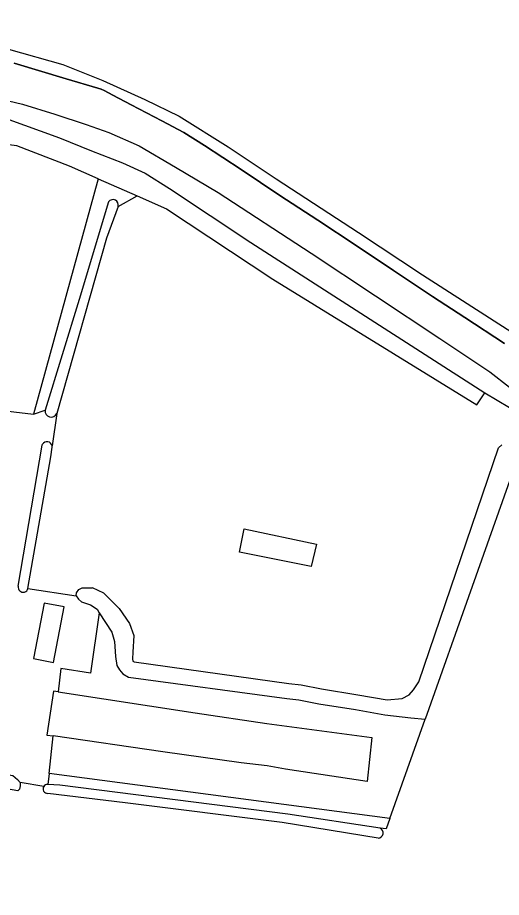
# Model space of a CAD drawing. Extents: x 140000 to 143000, y 403500 to 406000.
# Drawn here: x 141544.3 to 141630.1, y 405339.5 to 405495.3 of the extents above; entities that cross this region are included whole.
import ezdxf

# ---------------------------------------------------------------- set-up
doc = ezdxf.new("R2010")
doc.units = 0
for name, color, linetype in [('gg-afsc-muur', 7, 'Continuous'), ('gg-bbg-overig bouwwerk', 7, 'Continuous'), ('gg-knt-onverhard', 7, 'Continuous'), ('gg-kntw-bovenkant insteek waterloop', 7, 'Continuous'), ('gt-grn-groengrens', 7, 'Continuous'), ('gx-grn-maaiveld', 7, 'Continuous')]:
    doc.layers.add(name, color=color, linetype=linetype)

msp = doc.modelspace()

# ---------------------------------------------------------------- linework, layer by layer
at = {"layer": 'gg-afsc-muur'}
msp.add_line((141548.98, 405359.11), (141544.79, 405359.81), dxfattribs=at)
msp.add_lwpolyline([(141630.67, 405437.54), (141623.63, 405442.13), (141617.93, 405445.89), (141611.02, 405450.47), (141604.36, 405454.88), (141597.57, 405459.39), (141590.87, 405463.76), (141583.98, 405468.34), (141577.49, 405472.61), (141573.84, 405474.92), (141569.95, 405476.98), (141564.48, 405479.83), (141561.23, 405481.53), (141559.7, 405482.36), (141559.14, 405482.6), (141558.55, 405482.79), (141552.99, 405484.43), (141543.76, 405487.19)], dxfattribs=at)
at = {"layer": 'gg-bbg-overig bouwwerk'}
msp.add_lwpolyline([(141547.16, 405381.77), (141550.69, 405381.08), (141552.59, 405390.9), (141549.06, 405391.58), (141547.16, 405381.77)], dxfattribs=at)
at = {"layer": 'gg-knt-onverhard'}
msp.add_line((141551.28, 405425.15), (141550.47, 405419.41), dxfattribs=at)
msp.add_lwpolyline([(141551.55, 405375.85), (141550.73, 405375.98), (141549.51, 405368.21), (141550.67, 405368.05)], dxfattribs=at)
at = {"layer": 'gg-kntw-bovenkant insteek waterloop'}
msp.add_line((141627.2, 405428.79), (141635.39, 405423.94), dxfattribs=at)
for points in [[(141496.91, 405484.75), (141518.09, 405482.32), (141535.89, 405479.72), (141551.77, 405473.96), (141557.45, 405471.68), (141562.95, 405469.56), (141566.96, 405467.74), (141571.29, 405464.98), (141585.7, 405455.45), (141627.2, 405428.79)], [(141560.49, 405462.64), (141555.28, 405445.33), (141549.25, 405425.74)], [(141562.16, 405461.8), (141560.12, 405456.23), (141551.28, 405425.15)], [(141544.48, 405394.59), (141548.7, 405419.55), (141548.75, 405419.71)], [(141546.18, 405394.18), (141550.25, 405417.48), (141550.47, 405419.22), (141550.47, 405419.41)], [(141454.46, 405345.05), (141493.55, 405342.05), (141494.09, 405342.08), (141494.68, 405342.36), (141498.46, 405367.76), (141498.65, 405368.24), (141498.91, 405368.38), (141504.97, 405367.63), (141542.5, 405361.25), (141543.51, 405361.04), (141544.33, 405360.34), (141544.79, 405359.81)], [(141544.79, 405359.81), (141544.81, 405359.2), (141544.67, 405358.62), (141544.42, 405358.36), (141521.98, 405362.25), (141502.16, 405365.79), (141501.88, 405365.79), (141501.68, 405365.67), (141501.46, 405365.45), (141496.87, 405340.62), (141496.66, 405340.04), (141496.24, 405339.59), (141496, 405339.47), (141467.55, 405341.84), (141454.68, 405343.05)], [(141608.61, 405351.74), (141592.26, 405354.22), (141551.82, 405359.35), (141549.71, 405359.48)], [(141608.25, 405349.94), (141591.26, 405352.73), (141563.43, 405356.22), (141549.69, 405357.88)]]:
    msp.add_lwpolyline(points, dxfattribs=at)
for centre, radius, start, end in [((141561.26, 405462.1), 0.947, 341.4489, 144.9837), ((141550.31, 405425.59), 1.07, 172.3708, 335.4486), ((141549.55, 405419.21), 0.947, 12.3571, 147.589), ((141545.33, 405394.38), 0.874, 166.2272, 346.8451), ((141549.66, 405358.68), 0.799, 147.3565, 272.1834), ((141549.66, 405358.68), 0.796, 86.1358, 147.5619), ((141608.21, 405350.88), 0.945, 272.2741, 65.314)]:
    msp.add_arc(centre, radius, start, end, dxfattribs=at)
at = {"layer": 'gt-grn-groengrens'}
for p, q in [((141633.28, 405418.03), (141616.58, 405371.02)), ((141546.18, 405394.18), (141554.76, 405392.89)), ((141548.98, 405359.11), (141544.79, 405359.81))]:
    msp.add_line(p, q, dxfattribs=at)
for points in [[(141554.76, 405392.89), (141554.82, 405393.42), (141555.19, 405394.01), (141555.77, 405394.29), (141557.57, 405394.29), (141557.6, 405394.32), (141559.57, 405393.42), (141562.38, 405390.63), (141564.21, 405387.94), (141564.95, 405385.84), (141564.78, 405382.87), (141564.74, 405381.72), (141564.81, 405381.31), (141564.88, 405381.22), (141565.01, 405381.17), (141592.42, 405377.36), (141594.63, 405377.1), (141598.22, 405376.41), (141604.69, 405375.36), (141609.84, 405374.43), (141612.53, 405374.7), (141613.79, 405375.35), (141614.56, 405376.23), (141615.48, 405377.62), (141629.61, 405419.07), (141630.19, 405419.58)], [(141554.76, 405392.89), (141555.14, 405392.25), (141555.66, 405391.8), (141557.27, 405391.3), (141558.46, 405390.48), (141558.84, 405389.85)], [(141558.84, 405389.85), (141557.29, 405379.17), (141552.01, 405379.98), (141551.55, 405375.85)], [(141558.84, 405389.85), (141561.05, 405386.45), (141561.53, 405384.79), (141561.69, 405382.15), (141561.94, 405380.55), (141562.41, 405379.77), (141562.98, 405379.04), (141563.99, 405378.48), (141592.08, 405374.7), (141594.22, 405374.44), (141597.75, 405373.76), (141604.24, 405372.71), (141609.45, 405371.77), (141614.07, 405371.26), (141616.58, 405371.02)], [(141551.55, 405375.85), (141575.85, 405372.16), (141588.54, 405370.27), (141607.15, 405367.76), (141606.31, 405359.97), (141591.84, 405362.15), (141588.57, 405362.78), (141583.96, 405363.32), (141570.07, 405365.25), (141550.67, 405368.05)]]:
    msp.add_lwpolyline(points, dxfattribs=at)
at = {"layer": 'gx-grn-maaiveld'}
for p, q in [((141558.61, 405466.73), (141547.2, 405425.06)), ((141558.61, 405466.73), (141565.57, 405463.68)), ((141562.16, 405461.8), (141565.57, 405463.68)), ((141547.2, 405425.06), (141549.25, 405425.74)), ((141610.34, 405353.43), (141616.58, 405371.02)), ((141549.93, 405361.4), (141550.67, 405368.05)), ((141549.93, 405361.4), (141549.71, 405359.48)), ((141610.34, 405353.43), (141549.93, 405361.4))]:
    msp.add_line(p, q, dxfattribs=at)
for points in [[(141497.15, 405495.26), (141518.23, 405493.19), (141535.92, 405490.94), (141542.76, 405489.68), (141552.36, 405486.96), (141559.49, 405484.14), (141566.89, 405480.74), (141572.97, 405477.8), (141581.69, 405472.37), (141590.17, 405466.68), (141604.78, 405457.23), (141616.13, 405449.69), (141635.93, 405437.04), (141646.57, 405430.03), (141658.52, 405423.63), (141669.98, 405418.94), (141679.77, 405416.54), (141688.86, 405415.02), (141702.05, 405414.01), (141715.25, 405412.99), (141759.48, 405408.69), (141795.31, 405404.84), (141830.14, 405401.36)], [(141496.32, 405486.21), (141504.31, 405485.26), (141519.43, 405483.86), (141529.11, 405483.25), (141533.49, 405482.33), (141539.2, 405481.35), (141545.24, 405479.92), (141550.93, 405478.13), (141556.48, 405476.35), (141560.54, 405474.89), (141565.88, 405472.54), (141572.32, 405468.79), (141579.88, 405464.31), (141596.38, 405453.55), (141619.2, 405438.46), (141628.08, 405432.56), (141635.05, 405427.11)], [(141543.76, 405487.19), (141552.99, 405484.43), (141558.55, 405482.79), (141559.14, 405482.6), (141559.7, 405482.36), (141561.23, 405481.53), (141564.48, 405479.83), (141569.95, 405476.98), (141573.84, 405474.92), (141577.49, 405472.61), (141583.98, 405468.34), (141590.87, 405463.76), (141597.57, 405459.39), (141604.36, 405454.88), (141611.02, 405450.47), (141617.93, 405445.89), (141623.63, 405442.13), (141630.67, 405437.54)], [(141558.61, 405466.73), (141553.54, 405468.95), (141544.2, 405472.54), (141533.1, 405473.92), (141500.93, 405479.16), (141499.79, 405474.24), (141495.69, 405461.49), (141481.58, 405433.66)], [(141565.57, 405463.68), (141570.75, 405461.42), (141589.61, 405448.93), (141625.77, 405426.71), (141627.2, 405428.79)], [(141513.88, 405423.49), (141514.68, 405425.12), (141516.99, 405431.67), (141519.58, 405432.9), (141535.66, 405428.85), (141540.16, 405425.88), (141547.2, 405425.06)], [(141584.53, 405404.75), (141597.36, 405402.01), (141596.42, 405398.05), (141583.68, 405400.61), (141584.53, 405404.75)], [(141610.34, 405353.43), (141609.68, 405351.6), (141608.61, 405351.74)]]:
    msp.add_lwpolyline(points, dxfattribs=at)

doc.saveas('drawing.dxf')
